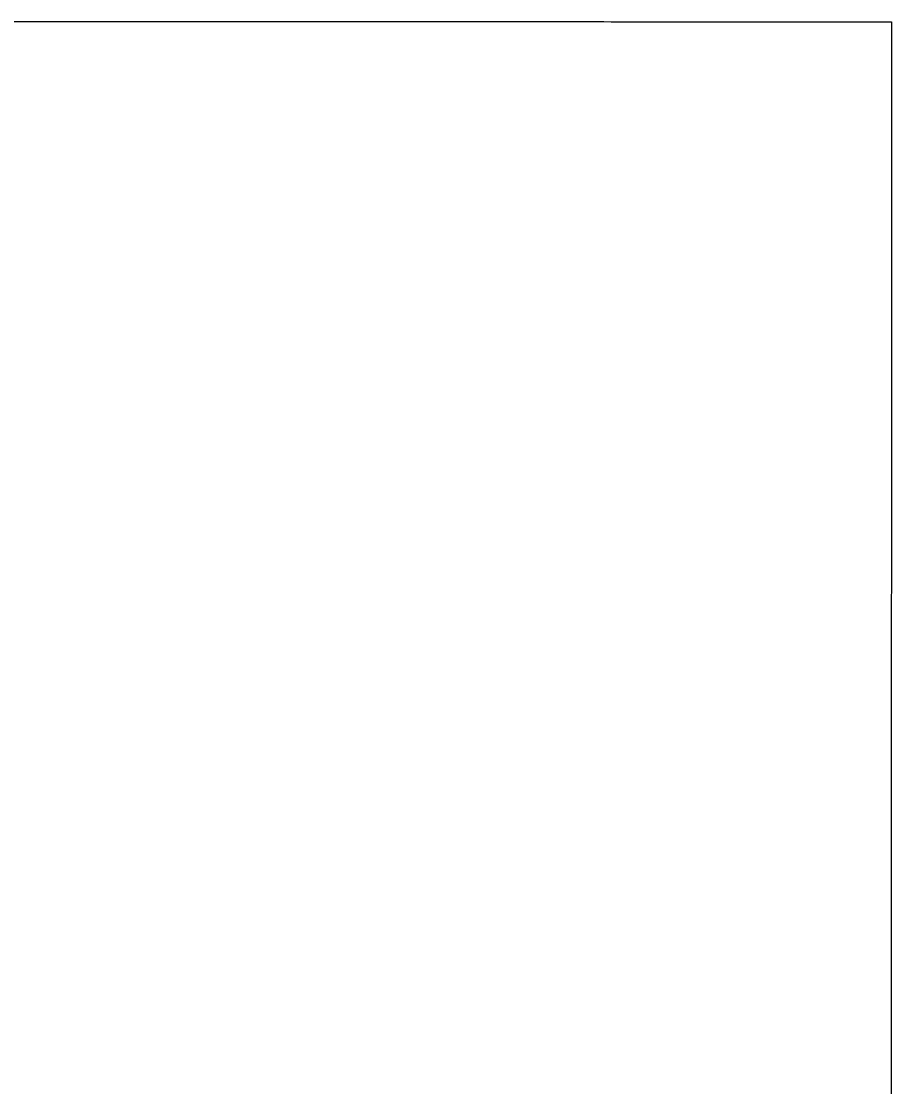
# Model space of a CAD drawing. Extents: x -7.3 to 34, y 0 to 22.
# Drawn here: x 2.25369 to 2.27485, y 0.91159 to 0.93767 of the extents above; entities that cross this region are included whole.
import ezdxf

# ---------------------------------------------------------------- set-up
doc = ezdxf.new("R2010")
doc.units = 0
doc.layers.add('SH_Text', color=7, linetype='Continuous')

msp = doc.modelspace()

# ---------------------------------------------------------------- linework, layer by layer
at = {"layer": 'SH_Text'}
for p, q in [((2.253193, 0.937668), (2.25411, 0.937668)), ((2.25411, 0.937668), (2.255026, 0.937667)), ((2.255026, 0.937667), (2.255941, 0.937667)), ((2.255941, 0.937667), (2.256397, 0.937667)), ((2.256397, 0.937667), (2.256852, 0.937667)), ((2.256852, 0.937667), (2.257306, 0.937666)), ((2.257306, 0.937666), (2.257758, 0.937666)), ((2.257758, 0.937666), (2.258209, 0.937666)), ((2.258209, 0.937666), (2.258658, 0.937666)), ((2.258658, 0.937666), (2.259105, 0.937666)), ((2.259105, 0.937666), (2.25955, 0.937666)), ((2.25955, 0.937666), (2.259993, 0.937665)), ((2.259993, 0.937665), (2.260432, 0.937665)), ((2.260432, 0.937665), (2.260869, 0.937665)), ((2.260869, 0.937665), (2.261087, 0.937665)), ((2.261087, 0.937665), (2.261303, 0.937665)), ((2.261303, 0.937665), (2.261519, 0.937665)), ((2.261519, 0.937665), (2.261734, 0.937665)), ((2.261734, 0.937665), (2.261948, 0.937665)), ((2.261948, 0.937665), (2.262161, 0.937665)), ((2.262161, 0.937665), (2.262374, 0.937665)), ((2.262374, 0.937665), (2.262585, 0.937664)), ((2.262585, 0.937664), (2.262796, 0.937664)), ((2.262796, 0.937664), (2.263005, 0.937664)), ((2.263005, 0.937664), (2.263214, 0.937664)), ((2.263214, 0.937664), (2.263421, 0.937664)), ((2.263421, 0.937664), (2.263628, 0.937664)), ((2.263628, 0.937664), (2.263833, 0.937664)), ((2.263833, 0.937664), (2.264037, 0.937664)), ((2.264037, 0.937664), (2.26424, 0.937664)), ((2.26424, 0.937664), (2.264442, 0.937664)), ((2.264442, 0.937664), (2.264643, 0.937664)), ((2.264643, 0.937664), (2.264843, 0.937664)), ((2.264843, 0.937664), (2.265041, 0.937664)), ((2.265041, 0.937664), (2.265238, 0.937664)), ((2.265238, 0.937664), (2.265434, 0.937663)), ((2.265434, 0.937663), (2.265629, 0.937663)), ((2.265629, 0.937663), (2.265822, 0.937663)), ((2.265822, 0.937663), (2.266014, 0.937663)), ((2.266014, 0.937663), (2.266205, 0.937663)), ((2.266205, 0.937663), (2.266394, 0.937663)), ((2.266394, 0.937663), (2.266582, 0.937663)), ((2.266582, 0.937663), (2.266768, 0.937663)), ((2.266768, 0.937663), (2.266953, 0.937663)), ((2.266953, 0.937663), (2.267137, 0.937663)), ((2.267137, 0.937663), (2.267318, 0.937663)), ((2.267318, 0.937663), (2.267499, 0.937663)), ((2.267499, 0.937663), (2.267678, 0.937663)), ((2.267678, 0.937663), (2.267855, 0.937663)), ((2.267855, 0.937663), (2.26803, 0.937662)), ((2.26803, 0.937662), (2.268204, 0.937662)), ((2.268204, 0.937662), (2.268377, 0.937662)), ((2.268377, 0.937662), (2.268547, 0.937662)), ((2.268547, 0.937662), (2.268716, 0.937662)), ((2.268716, 0.937662), (2.268883, 0.937662)), ((2.268883, 0.937662), (2.269049, 0.937662)), ((2.269049, 0.937662), (2.269212, 0.937662)), ((2.269212, 0.937662), (2.269374, 0.937662)), ((2.269374, 0.937662), (2.269534, 0.937662)), ((2.269534, 0.937662), (2.269692, 0.937662)), ((2.269692, 0.937662), (2.269849, 0.937662)), ((2.269849, 0.937662), (2.270003, 0.937662)), ((2.270003, 0.937662), (2.270155, 0.937662)), ((2.270155, 0.937662), (2.270306, 0.937662)), ((2.270306, 0.937662), (2.270454, 0.937662)), ((2.270454, 0.937662), (2.270601, 0.937662)), ((2.270601, 0.937662), (2.270745, 0.937661)), ((2.270745, 0.937661), (2.270887, 0.937661)), ((2.270887, 0.937661), (2.271028, 0.937661)), ((2.271028, 0.937661), (2.271166, 0.937661)), ((2.271166, 0.937661), (2.271302, 0.937661)), ((2.271302, 0.937661), (2.271436, 0.937661)), ((2.271436, 0.937661), (2.271568, 0.937661)), ((2.271568, 0.937661), (2.271697, 0.937661)), ((2.271697, 0.937661), (2.271825, 0.937661)), ((2.271825, 0.937661), (2.27195, 0.937661)), ((2.27195, 0.937661), (2.272072, 0.937661)), ((2.272072, 0.937661), (2.272193, 0.937661)), ((2.272193, 0.937661), (2.272311, 0.937661)), ((2.272311, 0.937661), (2.272427, 0.937661)), ((2.272427, 0.937661), (2.27254, 0.937661)), ((2.27254, 0.937661), (2.272651, 0.937661)), ((2.272651, 0.937661), (2.27276, 0.937661)), ((2.27276, 0.937661), (2.272866, 0.937661)), ((2.272866, 0.937661), (2.27297, 0.937661)), ((2.27297, 0.937661), (2.273071, 0.937661)), ((2.273071, 0.937661), (2.27317, 0.937661)), ((2.27317, 0.937661), (2.273266, 0.937661)), ((2.273266, 0.937661), (2.273359, 0.937661)), ((2.273359, 0.937661), (2.27345, 0.93766)), ((2.27345, 0.93766), (2.273539, 0.93766)), ((2.273539, 0.93766), (2.273624, 0.93766)), ((2.273624, 0.93766), (2.273707, 0.93766)), ((2.273707, 0.93766), (2.273788, 0.93766)), ((2.273788, 0.93766), (2.273865, 0.93766)), ((2.273865, 0.93766), (2.27394, 0.93766)), ((2.27394, 0.93766), (2.274012, 0.93766)), ((2.274012, 0.93766), (2.274082, 0.93766)), ((2.274082, 0.93766), (2.274148, 0.93766)), ((2.274148, 0.93766), (2.274212, 0.93766)), ((2.274212, 0.93766), (2.274273, 0.93766)), ((2.274273, 0.93766), (2.274331, 0.93766)), ((2.274331, 0.93766), (2.274386, 0.93766)), ((2.274386, 0.93766), (2.274438, 0.93766)), ((2.274438, 0.93766), (2.274487, 0.93766)), ((2.274487, 0.93766), (2.274533, 0.93766)), ((2.274533, 0.93766), (2.274576, 0.93766)), ((2.274576, 0.93766), (2.274616, 0.93766)), ((2.274616, 0.93766), (2.274653, 0.93766)), ((2.274653, 0.93766), (2.27467, 0.93766)), ((2.27467, 0.93766), (2.274687, 0.93766)), ((2.274687, 0.93766), (2.274703, 0.93766)), ((2.274703, 0.93766), (2.274718, 0.93766)), ((2.274718, 0.93766), (2.274732, 0.93766)), ((2.274732, 0.93766), (2.274745, 0.93766)), ((2.274745, 0.93766), (2.274758, 0.93766)), ((2.274758, 0.93766), (2.27477, 0.93766)), ((2.27477, 0.93766), (2.274781, 0.93766)), ((2.274781, 0.93766), (2.274791, 0.93766)), ((2.274791, 0.93766), (2.274801, 0.93766)), ((2.274801, 0.93766), (2.274809, 0.93766)), ((2.274809, 0.93766), (2.274817, 0.93766)), ((2.274817, 0.93766), (2.274824, 0.93766)), ((2.274824, 0.93766), (2.27483, 0.93766)), ((2.27483, 0.93766), (2.274836, 0.93766)), ((2.274836, 0.93766), (2.27484, 0.93766)), ((2.27484, 0.93766), (2.274844, 0.93766)), ((2.274844, 0.93766), (2.274847, 0.93766)), ((2.274847, 0.93766), (2.274849, 0.93766)), ((2.274849, 0.93766), (2.27485, 0.93766)), ((2.27485, 0.93766), (2.274851, 0.93766)), ((2.274851, 0.93766), (2.274851, 0.937659)), ((2.274851, 0.937659), (2.274851, 0.937654)), ((2.274851, 0.937654), (2.274851, 0.937648)), ((2.274851, 0.937648), (2.274851, 0.937638)), ((2.274851, 0.937638), (2.274851, 0.937626)), ((2.274851, 0.937626), (2.274851, 0.93761)), ((2.274851, 0.93761), (2.274851, 0.937593)), ((2.274851, 0.937593), (2.274851, 0.937572)), ((2.274851, 0.937572), (2.274851, 0.937549)), ((2.274851, 0.937549), (2.274851, 0.937523)), ((2.274851, 0.937523), (2.274851, 0.937495)), ((2.274851, 0.937495), (2.274851, 0.937463)), ((2.274851, 0.937463), (2.274851, 0.937429)), ((2.274851, 0.937429), (2.274851, 0.937393)), ((2.274851, 0.937312), (2.27485, 0.937268)), ((2.27485, 0.937268), (2.27485, 0.937221)), ((2.27485, 0.937221), (2.27485, 0.937171)), ((2.27485, 0.937171), (2.27485, 0.937119)), ((2.274851, 0.937393), (2.274851, 0.937354)), ((2.274851, 0.937354), (2.274851, 0.937312)), ((2.27485, 0.937119), (2.27485, 0.937064)), ((2.27485, 0.937064), (2.27485, 0.937007)), ((2.27485, 0.937007), (2.27485, 0.936947)), ((2.27485, 0.936947), (2.27485, 0.936885)), ((2.27485, 0.936885), (2.27485, 0.93682)), ((2.27485, 0.93682), (2.27485, 0.936753)), ((2.27485, 0.936753), (2.27485, 0.936683)), ((2.27485, 0.936683), (2.27485, 0.936611)), ((2.27485, 0.936611), (2.27485, 0.936536)), ((2.27485, 0.936536), (2.27485, 0.936458)), ((2.27485, 0.936458), (2.27485, 0.936379)), ((2.27485, 0.936379), (2.27485, 0.936296)), ((2.27485, 0.936296), (2.27485, 0.936212)), ((2.27485, 0.936212), (2.27485, 0.936124)), ((2.27485, 0.936124), (2.27485, 0.936035)), ((2.27485, 0.936035), (2.27485, 0.935943)), ((2.27485, 0.935943), (2.27485, 0.935848)), ((2.27485, 0.935848), (2.27485, 0.935752)), ((2.27485, 0.935752), (2.27485, 0.935652)), ((2.27485, 0.935652), (2.27485, 0.935551)), ((2.27485, 0.935551), (2.27485, 0.935447)), ((2.27485, 0.935447), (2.27485, 0.935341)), ((2.27485, 0.935341), (2.27485, 0.935232)), ((2.27485, 0.935232), (2.27485, 0.935121)), ((2.27485, 0.935121), (2.27485, 0.935008)), ((2.27485, 0.935008), (2.27485, 0.934892)), ((2.27485, 0.934892), (2.27485, 0.934774)), ((2.27485, 0.934654), (2.274849, 0.934532)), ((2.27485, 0.934774), (2.27485, 0.934654)), ((2.274849, 0.934532), (2.274849, 0.934407)), ((2.274849, 0.934407), (2.274849, 0.93428)), ((2.274849, 0.93428), (2.274849, 0.934151)), ((2.274849, 0.934151), (2.274849, 0.934019)), ((2.274849, 0.934019), (2.274849, 0.933885)), ((2.274849, 0.933885), (2.274849, 0.933749)), ((2.274849, 0.933749), (2.274849, 0.933611)), ((2.274849, 0.933611), (2.274849, 0.933471)), ((2.274849, 0.933471), (2.274849, 0.933328)), ((2.274849, 0.933328), (2.274849, 0.933183)), ((2.274849, 0.933183), (2.274849, 0.933036)), ((2.274849, 0.933036), (2.274849, 0.932887)), ((2.274849, 0.932887), (2.274849, 0.932736)), ((2.274849, 0.932736), (2.274849, 0.932583)), ((2.274849, 0.932583), (2.274849, 0.932427)), ((2.274849, 0.932427), (2.274849, 0.932269)), ((2.274849, 0.932269), (2.274849, 0.93211)), ((2.274849, 0.931948), (2.274848, 0.931784)), ((2.274849, 0.93211), (2.274849, 0.931948)), ((2.274848, 0.931784), (2.274848, 0.931618)), ((2.274848, 0.931618), (2.274848, 0.93145)), ((2.274848, 0.93145), (2.274848, 0.931279)), ((2.274848, 0.931279), (2.274848, 0.931107)), ((2.274848, 0.931107), (2.274848, 0.930933)), ((2.274848, 0.930933), (2.274848, 0.930757)), ((2.274848, 0.930757), (2.274848, 0.930578)), ((2.274848, 0.930578), (2.274848, 0.930398)), ((2.274848, 0.930398), (2.274848, 0.930216)), ((2.274848, 0.930216), (2.274848, 0.930031)), ((2.274848, 0.930031), (2.274848, 0.929845)), ((2.274848, 0.929845), (2.274848, 0.929657)), ((2.274848, 0.929657), (2.274848, 0.929467)), ((2.274848, 0.929467), (2.274848, 0.929274)), ((2.274848, 0.929274), (2.274847, 0.92908)), ((2.274847, 0.92908), (2.274847, 0.928884)), ((2.274847, 0.928884), (2.274847, 0.928686)), ((2.274847, 0.928686), (2.274847, 0.928486)), ((2.274847, 0.928486), (2.274847, 0.928285)), ((2.274847, 0.928285), (2.274847, 0.928081)), ((2.274847, 0.928081), (2.274847, 0.927875)), ((2.274847, 0.927875), (2.274847, 0.927668)), ((2.274847, 0.927668), (2.274847, 0.927459)), ((2.274847, 0.927459), (2.274847, 0.927248)), ((2.274847, 0.927248), (2.274847, 0.927035)), ((2.274847, 0.927035), (2.274847, 0.92682)), ((2.274847, 0.92682), (2.274847, 0.926603)), ((2.274847, 0.926603), (2.274846, 0.926385)), ((2.274846, 0.926385), (2.274846, 0.926165)), ((2.274846, 0.926165), (2.274846, 0.925943)), ((2.274846, 0.925943), (2.274846, 0.925719)), ((2.274846, 0.925719), (2.274846, 0.925493)), ((2.274846, 0.925493), (2.274846, 0.925266)), ((2.274846, 0.925266), (2.274846, 0.925037)), ((2.274846, 0.925037), (2.274846, 0.924806)), ((2.274846, 0.924806), (2.274846, 0.924574)), ((2.274846, 0.924574), (2.274846, 0.92434)), ((2.274846, 0.92434), (2.274846, 0.924104)), ((2.274846, 0.923866), (2.274845, 0.923627)), ((2.274846, 0.924104), (2.274846, 0.923866)), ((2.274845, 0.923627), (2.274845, 0.923386)), ((2.274845, 0.923386), (2.274845, 0.923143)), ((2.274845, 0.923143), (2.274845, 0.922899)), ((2.274845, 0.922899), (2.274845, 0.922653)), ((2.274845, 0.922653), (2.274845, 0.922405)), ((2.274845, 0.922405), (2.274845, 0.922156)), ((2.274845, 0.922156), (2.274845, 0.921905)), ((2.274845, 0.921905), (2.274845, 0.921653)), ((2.274845, 0.921653), (2.274845, 0.921399)), ((2.274845, 0.921399), (2.274845, 0.921143)), ((2.274845, 0.921143), (2.274844, 0.920886)), ((2.274844, 0.920886), (2.274844, 0.920627)), ((2.274844, 0.920627), (2.274844, 0.920367)), ((2.274844, 0.920367), (2.274844, 0.920105)), ((2.274844, 0.920105), (2.274844, 0.919842)), ((2.274844, 0.919842), (2.274844, 0.919577)), ((2.274844, 0.919577), (2.274844, 0.919311)), ((2.274844, 0.919311), (2.274844, 0.919043)), ((2.274844, 0.919043), (2.274844, 0.918773)), ((2.274844, 0.918773), (2.274844, 0.918502)), ((2.274844, 0.918502), (2.274843, 0.91823)), ((2.274843, 0.91823), (2.274843, 0.917956)), ((2.274843, 0.917956), (2.274843, 0.917681)), ((2.274843, 0.917681), (2.274843, 0.917404)), ((2.274843, 0.917404), (2.274843, 0.917126)), ((2.274843, 0.917126), (2.274843, 0.916846)), ((2.274843, 0.916846), (2.274843, 0.916565)), ((2.274843, 0.916565), (2.274843, 0.916283)), ((2.274843, 0.916283), (2.274843, 0.915999)), ((2.274843, 0.915999), (2.274843, 0.915714)), ((2.274843, 0.915714), (2.274842, 0.915428)), ((2.274842, 0.915428), (2.274842, 0.91514)), ((2.274842, 0.91514), (2.274842, 0.914851)), ((2.274842, 0.914851), (2.274842, 0.91456)), ((2.274842, 0.91456), (2.274842, 0.914268)), ((2.274842, 0.914268), (2.274842, 0.913975)), ((2.274842, 0.913975), (2.274842, 0.91368)), ((2.274842, 0.91368), (2.274842, 0.913384)), ((2.274842, 0.913384), (2.274842, 0.913087)), ((2.274842, 0.913087), (2.274841, 0.912789)), ((2.274841, 0.912789), (2.274841, 0.912489)), ((2.274841, 0.912489), (2.274841, 0.912188)), ((2.274841, 0.912188), (2.274841, 0.911886)), ((2.274841, 0.911886), (2.274841, 0.911583))]:
    msp.add_line(p, q, dxfattribs=at)
msp.add_lwpolyline([(2.253193, 0.937668), (2.25411, 0.937668), (2.255026, 0.937667), (2.255941, 0.937667), (2.256397, 0.937667), (2.256852, 0.937667), (2.257306, 0.937666), (2.257758, 0.937666), (2.258209, 0.937666), (2.258658, 0.937666), (2.259105, 0.937666), (2.25955, 0.937666), (2.259993, 0.937665), (2.260432, 0.937665), (2.260869, 0.937665), (2.261087, 0.937665), (2.261303, 0.937665), (2.261519, 0.937665), (2.261734, 0.937665), (2.261948, 0.937665), (2.262161, 0.937665), (2.262374, 0.937665), (2.262585, 0.937664), (2.262796, 0.937664), (2.263005, 0.937664), (2.263214, 0.937664), (2.263421, 0.937664), (2.263628, 0.937664), (2.263833, 0.937664), (2.264037, 0.937664), (2.26424, 0.937664), (2.264442, 0.937664), (2.264643, 0.937664), (2.264843, 0.937664), (2.265041, 0.937664), (2.265238, 0.937664), (2.265434, 0.937663), (2.265629, 0.937663), (2.265822, 0.937663), (2.266014, 0.937663), (2.266205, 0.937663), (2.266394, 0.937663), (2.266582, 0.937663), (2.266768, 0.937663), (2.266953, 0.937663), (2.267137, 0.937663), (2.267318, 0.937663), (2.267499, 0.937663), (2.267678, 0.937663), (2.267855, 0.937663), (2.26803, 0.937662), (2.268204, 0.937662), (2.268377, 0.937662), (2.268547, 0.937662), (2.268716, 0.937662), (2.268883, 0.937662), (2.269049, 0.937662), (2.269212, 0.937662), (2.269374, 0.937662), (2.269534, 0.937662), (2.269692, 0.937662), (2.269849, 0.937662), (2.270003, 0.937662), (2.270155, 0.937662), (2.270306, 0.937662), (2.270454, 0.937662), (2.270601, 0.937662), (2.270745, 0.937661), (2.270887, 0.937661), (2.271028, 0.937661), (2.271166, 0.937661), (2.271302, 0.937661), (2.271436, 0.937661), (2.271568, 0.937661), (2.271697, 0.937661), (2.271825, 0.937661), (2.27195, 0.937661), (2.272072, 0.937661), (2.272193, 0.937661), (2.272311, 0.937661), (2.272427, 0.937661), (2.27254, 0.937661), (2.272651, 0.937661), (2.27276, 0.937661), (2.272866, 0.937661), (2.27297, 0.937661), (2.273071, 0.937661), (2.27317, 0.937661), (2.273266, 0.937661), (2.273359, 0.937661), (2.27345, 0.93766), (2.273539, 0.93766), (2.273624, 0.93766), (2.273707, 0.93766), (2.273788, 0.93766), (2.273865, 0.93766), (2.27394, 0.93766), (2.274012, 0.93766), (2.274082, 0.93766), (2.274148, 0.93766), (2.274212, 0.93766), (2.274273, 0.93766), (2.274331, 0.93766), (2.274386, 0.93766), (2.274438, 0.93766), (2.274487, 0.93766), (2.274533, 0.93766), (2.274576, 0.93766), (2.274616, 0.93766), (2.274653, 0.93766), (2.27467, 0.93766), (2.274687, 0.93766), (2.274703, 0.93766), (2.274718, 0.93766), (2.274732, 0.93766), (2.274745, 0.93766), (2.274758, 0.93766), (2.27477, 0.93766), (2.274781, 0.93766), (2.274791, 0.93766), (2.274801, 0.93766), (2.274809, 0.93766), (2.274817, 0.93766), (2.274824, 0.93766), (2.27483, 0.93766), (2.274836, 0.93766), (2.27484, 0.93766), (2.274844, 0.93766), (2.274847, 0.93766), (2.274849, 0.93766), (2.27485, 0.93766), (2.274851, 0.93766), (2.274851, 0.937659), (2.274851, 0.937654), (2.274851, 0.937648), (2.274851, 0.937638), (2.274851, 0.937626), (2.274851, 0.93761), (2.274851, 0.937593), (2.274851, 0.937572), (2.274851, 0.937549), (2.274851, 0.937523), (2.274851, 0.937495), (2.274851, 0.937463), (2.274851, 0.937429), (2.274851, 0.937393), (2.274851, 0.937354), (2.274851, 0.937312), (2.27485, 0.937268), (2.27485, 0.937221), (2.27485, 0.937171), (2.27485, 0.937119), (2.27485, 0.937064), (2.27485, 0.937007), (2.27485, 0.936947), (2.27485, 0.936885), (2.27485, 0.93682), (2.27485, 0.936753), (2.27485, 0.936683), (2.27485, 0.936611), (2.27485, 0.936536), (2.27485, 0.936458), (2.27485, 0.936379), (2.27485, 0.936296), (2.27485, 0.936212), (2.27485, 0.936124), (2.27485, 0.936035), (2.27485, 0.935943), (2.27485, 0.935848), (2.27485, 0.935752), (2.27485, 0.935652), (2.27485, 0.935551), (2.27485, 0.935447), (2.27485, 0.935341), (2.27485, 0.935232), (2.27485, 0.935121), (2.27485, 0.935008), (2.27485, 0.934892), (2.27485, 0.934774), (2.27485, 0.934654), (2.274849, 0.934532), (2.274849, 0.934407), (2.274849, 0.93428), (2.274849, 0.934151), (2.274849, 0.934019), (2.274849, 0.933885), (2.274849, 0.933749), (2.274849, 0.933611), (2.274849, 0.933471), (2.274849, 0.933328), (2.274849, 0.933183), (2.274849, 0.933036), (2.274849, 0.932887), (2.274849, 0.932736), (2.274849, 0.932583), (2.274849, 0.932427), (2.274849, 0.932269), (2.274849, 0.93211), (2.274849, 0.931948), (2.274848, 0.931784), (2.274848, 0.931618), (2.274848, 0.93145), (2.274848, 0.931279), (2.274848, 0.931107), (2.274848, 0.930933), (2.274848, 0.930757), (2.274848, 0.930578), (2.274848, 0.930398), (2.274848, 0.930216), (2.274848, 0.930031), (2.274848, 0.929845), (2.274848, 0.929657), (2.274848, 0.929467), (2.274848, 0.929274), (2.274847, 0.92908), (2.274847, 0.928884), (2.274847, 0.928686), (2.274847, 0.928486), (2.274847, 0.928285), (2.274847, 0.928081), (2.274847, 0.927875), (2.274847, 0.927668), (2.274847, 0.927459), (2.274847, 0.927248), (2.274847, 0.927035), (2.274847, 0.92682), (2.274847, 0.926603), (2.274846, 0.926385), (2.274846, 0.926165), (2.274846, 0.925943), (2.274846, 0.925719), (2.274846, 0.925493), (2.274846, 0.925266), (2.274846, 0.925037), (2.274846, 0.924806), (2.274846, 0.924574), (2.274846, 0.92434), (2.274846, 0.924104), (2.274846, 0.923866), (2.274845, 0.923627), (2.274845, 0.923386), (2.274845, 0.923143), (2.274845, 0.922899), (2.274845, 0.922653), (2.274845, 0.922405), (2.274845, 0.922156), (2.274845, 0.921905), (2.274845, 0.921653), (2.274845, 0.921399), (2.274845, 0.921143), (2.274844, 0.920886), (2.274844, 0.920627), (2.274844, 0.920367), (2.274844, 0.920105), (2.274844, 0.919842), (2.274844, 0.919577), (2.274844, 0.919311), (2.274844, 0.919043), (2.274844, 0.918773), (2.274844, 0.918502), (2.274843, 0.91823), (2.274843, 0.917956), (2.274843, 0.917681), (2.274843, 0.917404), (2.274843, 0.917126), (2.274843, 0.916846), (2.274843, 0.916565), (2.274843, 0.916283), (2.274843, 0.915999), (2.274843, 0.915714), (2.274842, 0.915428), (2.274842, 0.91514), (2.274842, 0.914851), (2.274842, 0.91456), (2.274842, 0.914268), (2.274842, 0.913975), (2.274842, 0.91368), (2.274842, 0.913384), (2.274842, 0.913087), (2.274841, 0.912789), (2.274841, 0.912489), (2.274841, 0.912188), (2.274841, 0.911886), (2.274841, 0.911583)], dxfattribs=at)

doc.saveas('drawing.dxf')
